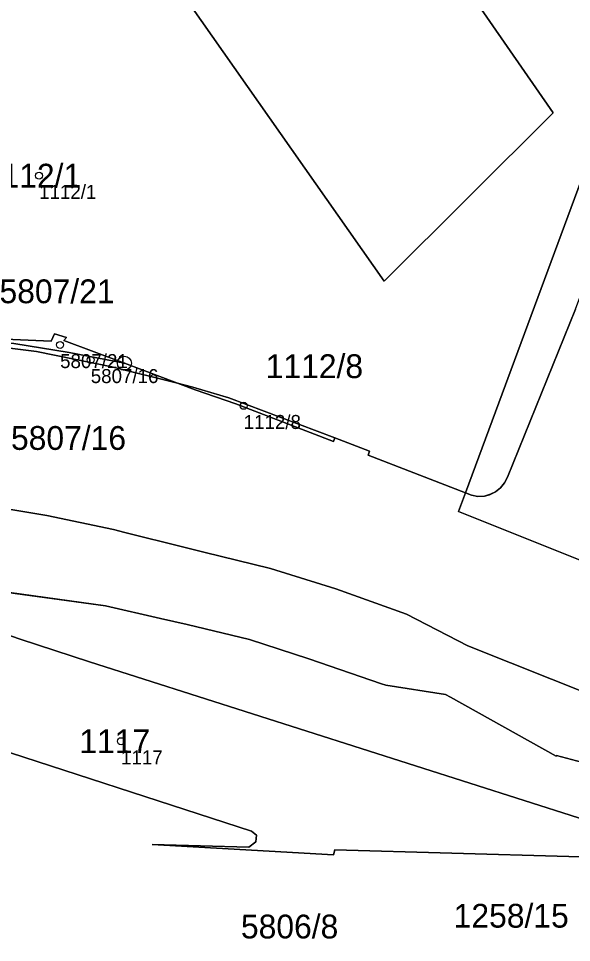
# Model space of a CAD drawing. Extents: x -690132 to -685994, y -975441 to -972444.
# Drawn here: x -687913.4 to -687874, y -974337.5 to -974271.4 of the extents above; entities that cross this region are included whole.
import ezdxf

# ---------------------------------------------------------------- set-up
doc = ezdxf.new("R2010")
doc.units = 0
for name, color, linetype in [('Definiční body', 7, 'Continuous'), ('Hranice parcel', 7, 'Continuous'), ('Parcelní čísla', 7, 'Continuous'), ('Polygon budovy', 7, 'Continuous'), ('Polygon parcely', 7, 'Continuous'), ('Značky bodu BP', 7, 'Continuous')]:
    doc.layers.add(name, color=color, linetype=linetype)

msp = doc.modelspace()

# ---------------------------------------------------------------- linework, layer by layer
at = {"layer": 'Definiční body'}
for centre in [(-687911.97, -974282.68), (-687910.47, -974294.77), (-687908.28, -974295.84), (-687897.36, -974299.12), (-687906.12, -974323.08)]:
    msp.add_circle(centre, 0.25, dxfattribs=at)
at = {"layer": 'Hranice parcel'}
for p, q in [((-687878.52, -974304.22), (-687873.66, -974292.22)), ((-687905.88, -974296.08), (-687902.09, -974297.51)), ((-687907.23, -974313.4), (-687916.49, -974312.14)), ((-687881.36, -974316.27), (-687885.73, -974314))]:
    msp.add_line(p, q, dxfattribs=at)
for points in [[(-687899.28, -974243.51), (-687875.25, -974278.19), (-687887.32, -974290.21), (-687907.8, -974261.01), (-687945.19, -974282.23), (-687943.97, -974284.41), (-687945.86, -974285.66)], [(-687864.36, -974259.27), (-687865.75, -974262.93), (-687869.76, -974273.58), (-687881.52, -974305.34)], [(-687917.73, -974294.22), (-687911.1, -974294.51), (-687910.87, -974293.98), (-687910.02, -974294.25), (-687910.21, -974294.45), (-687905.88, -974296.08)], [(-687918.65, -974294.18), (-687918.64, -974294.42), (-687912.15, -974295.25), (-687906.78, -974296.34), (-687902.09, -974297.51)], [(-687905.88, -974296.08), (-687909.82, -974295.32), (-687913.77, -974294.66), (-687917.73, -974294.22)], [(-687902.09, -974297.51), (-687900.83, -974297.98), (-687897.91, -974298.97), (-687890.94, -974301.68), (-687890.84, -974301.4)], [(-687902.09, -974297.51), (-687900.99, -974297.78), (-687898.42, -974298.54), (-687890.84, -974301.4)], [(-687890.84, -974301.4), (-687888.37, -974302.36), (-687888.48, -974302.64), (-687881.52, -974305.34)], [(-687881.52, -974305.34), (-687881.091, -974305.512), (-687880.635, -974305.588), (-687880.174, -974305.564), (-687879.808, -974305.471), (-687879.391, -974305.271), (-687879.026, -974304.987), (-687878.732, -974304.631), (-687878.52, -974304.22)], [(-687881.52, -974305.34), (-687882.02, -974306.68), (-687867.98, -974312.29)], [(-687885.73, -974314), (-687890.78, -974312.19), (-687895.45, -974310.75), (-687900.21, -974309.58), (-687901.63, -974309.23), (-687905.85, -974308.16), (-687906.65, -974307.96), (-687911.41, -974306.96), (-687916.44, -974306.12)], [(-687941.69, -974310.57), (-687939.65, -974312.1), (-687934.53, -974315.41), (-687930.01, -974317.73), (-687925.4, -974319.85), (-687916.89, -974322.99), (-687896.81, -974329.51), (-687896.45, -974329.8), (-687896.5, -974330.27), (-687896.99, -974330.65), (-687903.9, -974330.47), (-687890.94, -974331.19), (-687890.84, -974330.83), (-687865.78, -974331.55), (-687865.69, -974331.02), (-687908.38, -974317.41), (-687913.31, -974315.78), (-687916.16, -974314.81), (-687918.63, -974313.89)], [(-687887.53, -974318.97), (-687892.71, -974317.19), (-687896.94, -974315.82), (-687901.4, -974314.75), (-687903.31, -974314.31), (-687907.23, -974313.4)], [(-687801.89, -974347.28), (-687803.19, -974346.78), (-687836.49, -974334.15), (-687881.36, -974316.27)], [(-687882.95, -974319.75), (-687887.22, -974319.07), (-687887.53, -974318.97)], [(-687803.76, -974352.23), (-687805, -974351.53), (-687858.39, -974330.7), (-687865.52, -974327.7), (-687872.53, -974324.77), (-687875.03, -974324.09), (-687875.05, -974324.16), (-687882.6, -974319.94), (-687882.95, -974319.75)]]:
    msp.add_lwpolyline(points, dxfattribs=at)
at = {"layer": 'Polygon budovy'}
msp.add_lwpolyline([(-687950.59, -974278.14), (-687946.22, -974285.9), (-687945.86, -974285.66), (-687943.97, -974284.41), (-687945.19, -974282.23), (-687907.8, -974261.01), (-687887.32, -974290.21), (-687875.25, -974278.19), (-687899.28, -974243.51), (-687900.14, -974242.27), (-687905.89, -974229.76), (-687937.41, -974247.66), (-687954.82, -974257.54), (-687955.77, -974258.08), (-687955.56, -974258.98), (-687954.3, -974264.44), (-687952.9, -974267.1)], close=True, dxfattribs=at)
at = {"layer": 'Polygon parcely'}
for points in [[(-687937.41, -974247.66), (-687954.82, -974257.54), (-687955.77, -974258.08), (-687955.56, -974258.98), (-687954.3, -974264.44), (-687952.9, -974267.1), (-687950.59, -974278.14), (-687946.22, -974285.9), (-687945.86, -974285.66), (-687943.97, -974284.41), (-687945.19, -974282.23), (-687907.8, -974261.01), (-687887.32, -974290.21), (-687875.25, -974278.19), (-687899.28, -974243.51), (-687900.14, -974242.27), (-687905.89, -974229.76)], [(-687858.8, -974248.7), (-687858.53, -974247.98), (-687859.86, -974247.43), (-687861.76, -974253.31), (-687864.18, -974258.8), (-687864.36, -974259.27), (-687865.75, -974262.93), (-687869.76, -974273.58), (-687881.52, -974305.34), (-687881.091, -974305.512), (-687880.635, -974305.588), (-687880.174, -974305.564), (-687879.808, -974305.471), (-687879.391, -974305.271), (-687879.026, -974304.987), (-687878.732, -974304.631), (-687878.52, -974304.22), (-687873.66, -974292.22), (-687863.85, -974265.9), (-687862.29, -974261.65), (-687860.52, -974257.29), (-687860.47, -974255.08), (-687861.1, -974254.83)], [(-687905.88, -974296.08), (-687910.21, -974294.45), (-687910.02, -974294.25), (-687910.87, -974293.98), (-687911.1, -974294.51), (-687917.73, -974294.22), (-687913.77, -974294.66), (-687909.82, -974295.32)], [(-687912.15, -974295.25), (-687906.78, -974296.34), (-687902.09, -974297.51), (-687905.88, -974296.08), (-687909.82, -974295.32), (-687913.77, -974294.66), (-687917.73, -974294.22), (-687918.65, -974294.18), (-687918.64, -974294.42)], [(-687890.94, -974301.68), (-687890.84, -974301.4), (-687898.42, -974298.54), (-687900.99, -974297.78), (-687902.09, -974297.51), (-687900.83, -974297.98), (-687897.91, -974298.97)], [(-687925.4, -974319.85), (-687916.89, -974322.99), (-687896.81, -974329.51), (-687896.45, -974329.8), (-687896.5, -974330.27), (-687896.99, -974330.65), (-687903.9, -974330.47), (-687890.94, -974331.19), (-687890.84, -974330.83), (-687865.78, -974331.55), (-687865.69, -974331.02), (-687908.38, -974317.41), (-687913.31, -974315.78), (-687916.16, -974314.81), (-687918.63, -974313.89), (-687931.22, -974311.75), (-687938, -974310.24), (-687939, -974310.24), (-687939, -974310.7), (-687941.69, -974310.57), (-687939.65, -974312.1), (-687934.53, -974315.41), (-687930.01, -974317.73)]]:
    msp.add_lwpolyline(points, close=True, dxfattribs=at)
for points in [[(-687899.28, -974243.51), (-687875.25, -974278.19), (-687887.32, -974290.21), (-687907.8, -974261.01)], [(-687917.73, -974294.22), (-687911.1, -974294.51), (-687910.87, -974293.98), (-687910.02, -974294.25), (-687910.21, -974294.45), (-687905.88, -974296.08), (-687902.09, -974297.51), (-687900.99, -974297.78), (-687898.42, -974298.54), (-687890.84, -974301.4), (-687888.37, -974302.36), (-687888.48, -974302.64), (-687881.52, -974305.34), (-687869.76, -974273.58), (-687865.75, -974262.93)], [(-687873.66, -974292.22), (-687878.52, -974304.22), (-687878.731, -974304.631), (-687879.026, -974304.987), (-687879.39, -974305.272), (-687879.728, -974305.441), (-687880.174, -974305.564), (-687880.635, -974305.588), (-687881.091, -974305.512), (-687881.52, -974305.34), (-687882.02, -974306.68), (-687867.98, -974312.29)], [(-687645.48, -974404.01), (-687695.18, -974381.34), (-687708.59, -974375.21), (-687725.87, -974367.4), (-687799, -974339.32), (-687820.33, -974331.02), (-687843.31, -974322.15), (-687867.98, -974312.29), (-687882.02, -974306.68), (-687881.52, -974305.34), (-687888.48, -974302.64), (-687888.37, -974302.36), (-687890.84, -974301.4), (-687890.94, -974301.68), (-687897.91, -974298.97), (-687900.83, -974297.98), (-687902.09, -974297.51), (-687906.78, -974296.34), (-687912.15, -974295.25), (-687918.64, -974294.42)], [(-687895.45, -974310.75), (-687900.21, -974309.58), (-687901.63, -974309.23), (-687905.85, -974308.16), (-687906.65, -974307.96), (-687911.41, -974306.96), (-687916.44, -974306.12)], [(-687916.44, -974306.12), (-687911.41, -974306.96), (-687906.65, -974307.96), (-687905.85, -974308.16), (-687901.63, -974309.23), (-687900.21, -974309.58), (-687895.45, -974310.75), (-687890.78, -974312.19), (-687885.73, -974314), (-687881.36, -974316.27), (-687836.49, -974334.15), (-687803.19, -974346.78), (-687801.89, -974347.28), (-687801.15, -974347.57), (-687730.14, -974375.52), (-687729.2, -974375.89), (-687722.89, -974378.37), (-687680.99, -974397.3), (-687645.3, -974413.5)], [(-687634.96, -974418.13), (-687644.66, -974413.78), (-687645.3, -974413.5), (-687680.99, -974397.3), (-687722.89, -974378.37), (-687729.2, -974375.89), (-687730.14, -974375.52), (-687801.15, -974347.57), (-687801.89, -974347.28), (-687803.19, -974346.78), (-687836.49, -974334.15), (-687881.36, -974316.27), (-687885.73, -974314), (-687890.78, -974312.19), (-687895.45, -974310.75)], [(-687875.05, -974324.16), (-687882.6, -974319.94), (-687882.95, -974319.75), (-687887.22, -974319.07), (-687887.53, -974318.97), (-687892.71, -974317.19), (-687896.94, -974315.82), (-687901.4, -974314.75), (-687903.31, -974314.31), (-687907.23, -974313.4), (-687916.49, -974312.14)], [(-687916.49, -974312.14), (-687907.23, -974313.4), (-687903.31, -974314.31), (-687901.4, -974314.75), (-687896.94, -974315.82), (-687892.71, -974317.19), (-687887.53, -974318.97), (-687887.22, -974319.07), (-687882.95, -974319.75), (-687882.6, -974319.94), (-687875.05, -974324.16), (-687875.03, -974324.09), (-687872.53, -974324.77), (-687865.52, -974327.7), (-687858.39, -974330.7), (-687805, -974351.53), (-687803.76, -974352.23), (-687803.04, -974352.51), (-687732.15, -974379.98), (-687731.24, -974380.33), (-687724.91, -974382.78), (-687647.31, -974417.99)], [(-687916.16, -974314.81), (-687913.31, -974315.78), (-687908.38, -974317.41), (-687865.69, -974331.02), (-687865.78, -974331.55), (-687890.84, -974330.83), (-687890.94, -974331.19), (-687903.9, -974330.47), (-687896.99, -974330.65), (-687896.5, -974330.27), (-687896.45, -974329.8), (-687896.81, -974329.51), (-687916.89, -974322.99)], [(-687647.31, -974417.99), (-687724.91, -974382.78), (-687731.24, -974380.33), (-687732.15, -974379.98), (-687803.04, -974352.51), (-687803.76, -974352.23), (-687805, -974351.53), (-687858.39, -974330.7), (-687865.52, -974327.7), (-687872.53, -974324.77), (-687875.03, -974324.09), (-687875.05, -974324.16)]]:
    msp.add_lwpolyline(points, dxfattribs=at)
at = {"layer": 'Značky bodu BP'}
for radius in [0.5, 0.0303]:
    msp.add_circle((-687905.88, -974296.08), radius, dxfattribs=at)

# ---------------------------------------------------------------- texts
at = {"layer": 'Definiční body'}
for s, p in [('1112/1', (-687911.97, -974284.336)), ('5807/21', (-687910.47, -974296.426)), ('5807/16', (-687908.28, -974297.496)), ('1112/8', (-687897.36, -974300.776)), ('1117', (-687906.12, -974324.736))]:
    msp.add_text(s, height=1, dxfattribs=at).set_placement(p)
at = {"layer": 'Parcelní čísla'}
for s, p in [('1112/1', (-687915.917, -974283.53)), ('5807/21', (-687914.796, -974291.79)), ('1112/8', (-687895.787, -974297.14)), ('5807/16', (-687913.976, -974302.268)), ('1117', (-687909.094, -974323.93)), ('1258/15', (-687882.366, -974336.4)), ('5806/8', (-687897.557, -974337.17))]:
    msp.add_text(s, height=1.7, dxfattribs=at).set_placement(p)

doc.saveas('drawing.dxf')
